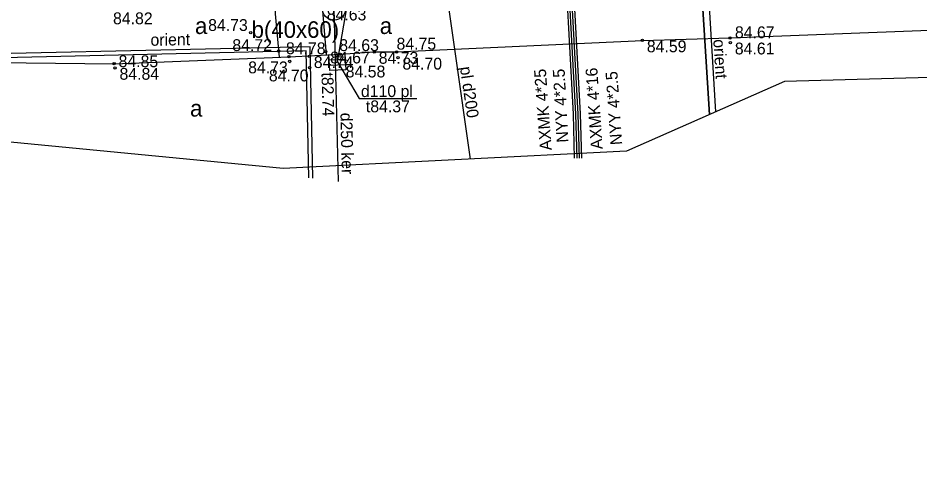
# Model space of a CAD drawing. Extents: x 576692 to 577659, y 273254 to 273799.
# Drawn here: x 576869.71 to 576907.79, y 273429.57 to 273448.46 of the extents above; entities that cross this region are included whole.
import ezdxf

# ---------------------------------------------------------------- set-up
doc = ezdxf.new("R2010")
doc.units = 0
for name, color, linetype in [('APGS_ELEM_####_####_#', 7, 'Continuous'), ('BUVE_EKAS_####_####_#', 7, 'Continuous'), ('CELI_CMAL_####_####_#', 7, 'Continuous'), ('CELI_TAKA_####_####_#', 7, 'Continuous'), ('DREN_RENE_####_####_#', 7, 'Continuous'), ('ELEK_ELEM_####_TKST_#', 7, 'Continuous'), ('ELEK_VADP_NEDR_####_#', 7, 'Continuous'), ('GAZE_VADV_VSP1_####_#', 7, 'Continuous'), ('HIDT_REZV_####_TKST_#', 7, 'Continuous'), ('Level 50', 7, 'Continuous'), ('NORB_MARG_MMET_####_#', 7, 'Continuous'), ('RELJ_ELEM_####_####_#', 7, 'Continuous'), ('SAKK_IZVK_####_TKST_#', 7, 'Continuous'), ('SAKK_KKAN_####_####_#', 7, 'Continuous'), ('SAKT_VADV_PKAB_####_#', 7, 'Continuous'), ('SAKT_VADV_PKAB_TKST_#', 7, 'Continuous'), ('TERT_IZMT_####_TKST_#', 7, 'Continuous'), ('TERT_KRND_####_####_#', 7, 'Continuous'), ('UDTK_VADP_UDEN_####_#', 7, 'Continuous')]:
    doc.layers.add(name, color=color, linetype=linetype)

msp = doc.modelspace()

# ---------------------------------------------------------------- linework, layer by layer
at = {"layer": 'APGS_ELEM_####_####_#'}
for points in [[(576880.548, 273448.895), (576880.571, 273448.636), (576880.734, 273446.807)], [(576882.552, 273448.951), (576882.715, 273446.9)]]:
    msp.add_lwpolyline(points, dxfattribs=at)
at = {"layer": 'BUVE_EKAS_####_####_#'}
msp.add_lwpolyline([(576824.562, 273470.831), (576827.215, 273468.334), (576835.031, 273460.78), (576839.154, 273456.918), (576842.128, 273454.432), (576843.985, 273453.136), (576846.605, 273451.548), (576850.254, 273449.644), (576851.039, 273449.303), (576852.953, 273448.506), (576857.031, 273447.457), (576866.325, 273446.611), (576873.77, 273446.527), (576881.158, 273446.824), (576883.32, 273446.93), (576884.753, 273447.027), (576885.692, 273447.03), (576896.074, 273447.514), (576899.769, 273447.618), (576912.579, 273448.121), (576922.736, 273448.514), (576932.841, 273448.955)], dxfattribs=at)
at = {"layer": 'CELI_TAKA_####_####_#'}
msp.add_lwpolyline([(577046.926, 273445.044), (577014.811, 273425.219), (577003.88, 273430.992), (576984.145, 273436.674), (576957.338, 273444.294), (576939.479, 273446.802), (576902.067, 273445.778), (576895.402, 273442.827), (576880.902, 273442.095), (576847.668, 273445.309), (576837.012, 273452.428), (576828.656, 273463.092), (576806.624, 273484.507), (576830.977, 273509.535), (576825.208, 273515.66), (576822.783, 273520.141), (576835.572, 273532.408), (576845.616, 273554.029), (576851.92, 273575.614), (576848.447, 273595.284), (576850.413, 273611.975)], dxfattribs=at)
at = {"layer": 'ELEK_ELEM_####_TKST_#'}
for points in [[(576882.162, 273441.689), (576882.049, 273447.25), (576866.887, 273446.903)], [(576881.991, 273441.711), (576881.882, 273447.076), (576867.241, 273446.741)]]:
    msp.add_lwpolyline(points, dxfattribs=at)
at = {"layer": 'Level 50'}
for points in [[(576883.2, 273446.614), (576883.592, 273448.889), (576882.853, 273452.659)], [(576883.051, 273448.874), (576883.228, 273441.552)]]:
    msp.add_lwpolyline(points, dxfattribs=at)
at = {"layer": 'RELJ_ELEM_####_####_#'}
for centre in [(576879.535, 273447.847), (576896.074, 273447.514), (576899.769, 273447.618), (576880.711, 273447.065), (576899.789, 273447.422), (576881.158, 273446.824), (576882.013, 273446.848), (576882.704, 273447.042), (576883.32, 273446.93), (576884.753, 273447.027), (576885.692, 273447.03), (576885.755, 273446.783), (576873.77, 273446.527), (576873.81, 273446.352), (576881.186, 273446.624), (576882.03, 273446.357)]:
    msp.add_circle(centre, 0.05, dxfattribs=at)
at = {"layer": 'SAKK_IZVK_####_TKST_#'}
for points in [[(576942.692, 273556.432), (576946.393, 273539.221), (576939.29, 273532.022), (576922.073, 273527.846), (576918.805, 273527.051), (576907.929, 273524.455), (576902.076, 273522.759), (576898.608, 273522.684), (576896.296, 273522.291), (576891.404, 273520.162), (576890.218, 273511.878), (576891.417, 273501.862), (576891.831, 273497.397), (576891.831, 273494.655), (576893.512, 273481.855), (576893.95, 273480.341), (576897.225, 273460.097), (576898.516, 273450.643), (576898.904, 273444.378)], [(577019.366, 273428.031), (577005.235, 273437.06), (576990.06, 273443.347), (576967.342, 273445.284), (576941.035, 273449.827), (576936.38, 273450.5), (576922.703, 273450.53), (576912.737, 273450.081), (576905.057, 273449.81), (576898.843, 273449.652), (576899.157, 273444.49)]]:
    msp.add_lwpolyline(points, dxfattribs=at)
at = {"layer": 'SAKT_VADV_PKAB_####_#'}
msp.add_lwpolyline([(576898.904, 273444.378), (576898.516, 273450.643)], dxfattribs=at)
at = {"layer": 'SAKT_VADV_PKAB_TKST_#'}
msp.add_lwpolyline([(576888.817, 273442.494), (576885.573, 273465.262)], dxfattribs=at)
at = {"layer": 'TERT_IZMT_####_TKST_#'}
for p, q in [((576883.2, 273446.614), (576884.117, 273445.053)), ((576884.117, 273445.053), (576886.552, 273445.053))]:
    msp.add_line(p, q, dxfattribs=at)
at = {"layer": 'TERT_KRND_####_####_#'}
for points in [[(576893.212, 273442.534), (576893.16, 273444.393), (576892.727, 273452.436), (576892.655, 273453.389), (576892.462, 273455.932), (576892.197, 273459.427), (576892.127, 273459.82)], [(576893.312, 273442.537), (576893.26, 273444.397), (576892.827, 273452.443), (576892.754, 273453.402), (576892.562, 273455.941), (576892.297, 273459.439), (576892.226, 273459.837)], [(576893.412, 273442.539), (576893.36, 273444.401), (576892.927, 273452.449), (576892.854, 273453.414), (576892.662, 273455.951), (576892.396, 273459.452), (576892.324, 273459.855)], [(576893.512, 273442.542), (576893.46, 273444.405), (576893.164, 273449.91)]]:
    msp.add_lwpolyline(points, dxfattribs=at)
at = {"layer": 'UDTK_VADP_UDEN_####_#'}
for p, q in [((576882.848, 273446.687), (576883.522, 273446.724)), ((576882.86, 273446.462), (576883.534, 273446.499))]:
    msp.add_line(p, q, dxfattribs=at)
msp.add_lwpolyline([(576882.872, 273446.238), (576882.836, 273446.912), (576883.51, 273446.948), (576883.546, 273446.274)], close=True, dxfattribs=at)
msp.add_circle((576883.051, 273448.874), 0.5, dxfattribs=at)

# ---------------------------------------------------------------- texts
at = {"layer": 'CELI_CMAL_####_####_#'}
for s, p in [('a', (576877.183, 273447.784)), ('b(40x60)', (576879.574, 273447.623)), ('a', (576884.984, 273447.784)), ('a', (576876.975, 273444.294))]:
    msp.add_text(s, height=0.7, dxfattribs=at).set_placement(p)
at = {"layer": 'DREN_RENE_####_####_#'}
msp.add_text('orient', height=0.5, rotation=273.5476, dxfattribs=at).set_placement((576899.065, 273447.552))
at = {"layer": 'ELEK_VADP_NEDR_####_#'}
msp.add_text('pl d200', height=0.5, rotation=278.1102, dxfattribs=at).set_placement((576888.368, 273446.381))
at = {"layer": 'GAZE_VADV_VSP1_####_#'}
msp.add_text('orient', height=0.5, rotation=0.8898, dxfattribs=at).set_placement((576875.307, 273447.288))
at = {"layer": 'HIDT_REZV_####_TKST_#'}
for s, p in [(' 84.82', (576873.536, 273448.198)), (' 84.63', (576882.559, 273448.359)), (' 84.73', (576877.552, 273447.914)), (' 84.67', (576899.793, 273447.608)), (' 84.72', (576878.575, 273447.066)), (' 84.63', (576883.089, 273447.065)), (' 84.75', (576885.506, 273447.125)), (' 84.59', (576896.074, 273447.014)), (' 84.78', (576880.837, 273446.932)), (' 84.61', (576899.789, 273446.922)), (' 84.85', (576873.77, 273446.384)), (' 84.74', (576882.013, 273446.348)), (' 84.67', (576882.704, 273446.542)), (' 84.73', (576884.753, 273446.527)), (' 84.70', (576885.755, 273446.283)), (' 84.84', (576873.81, 273445.852)), (' 84.73', (576879.241, 273446.124)), (' 84.70', (576880.117, 273445.783))]:
    msp.add_text(s, height=0.5, dxfattribs=at).set_placement(p)
at = {"layer": 'NORB_MARG_MMET_####_#'}
for s, rotation, p in [('AXMK 4*25', 94.2738, (576892.25, 273442.881)), ('NYY 4*2.5', 93.0549, (576892.952, 273443.208)), ('AXMK 4*16', 93.889, (576894.399, 273442.926)), ('NYY 4*2.5', 93.8712, (576895.223, 273443.11))]:
    msp.add_text(s, height=0.5, rotation=rotation, dxfattribs=at).set_placement(p)
at = {"layer": 'SAKK_KKAN_####_####_#'}
msp.add_text('  84.58', height=0.5, dxfattribs=at).set_placement((576883.174, 273445.95))
at = {"layer": 'TERT_IZMT_####_TKST_#'}
for s, p in [('t82.74', (576882.524, 273446.153)), ('d250 ker', (576883.321, 273444.453))]:
    msp.add_text(s, height=0.5, rotation=271.3856, dxfattribs=at).set_placement(p)
for s, p in [('d110 pl', (576884.189, 273445.121)), ('t84.37', (576884.398, 273444.477))]:
    msp.add_text(s, height=0.5, dxfattribs=at).set_placement(p)

doc.saveas('drawing.dxf')
